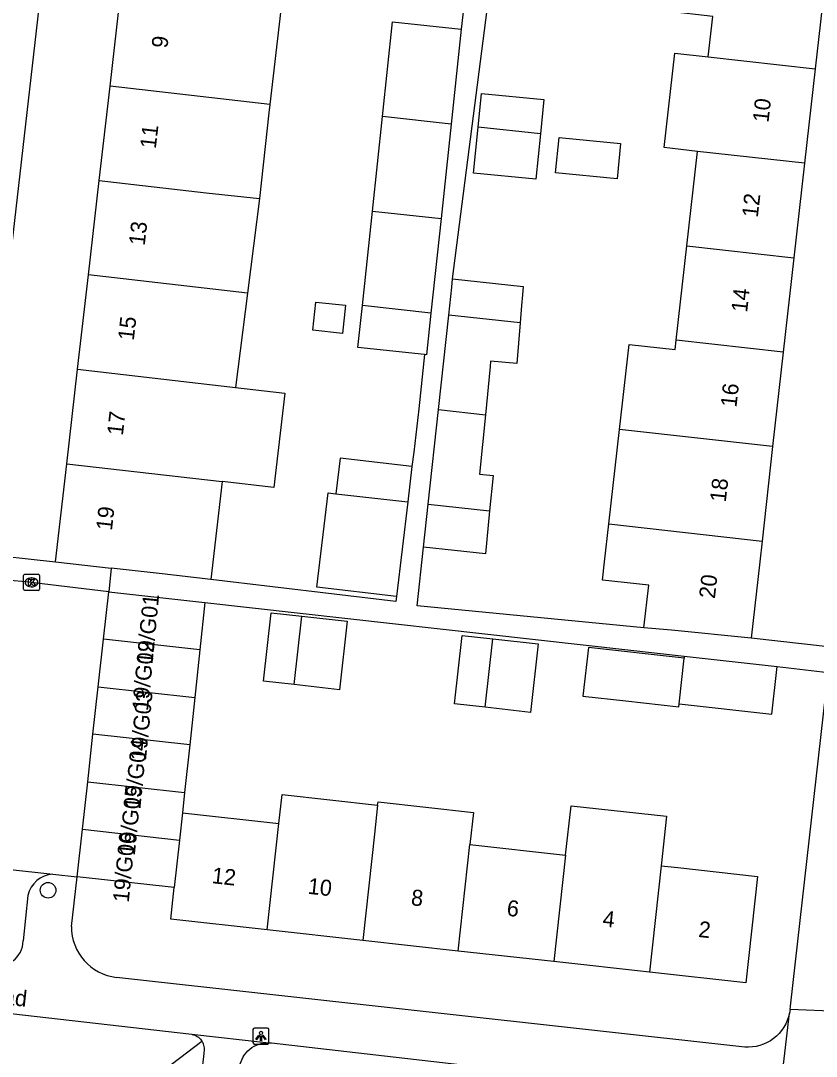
# Model space of a CAD drawing. Extents: x 161928 to 163055, y 386475 to 387428.
# Drawn here: x 162787.3 to 162836.9, y 387219.1 to 387283.8 of the extents above; entities that cross this region are included whole.
import ezdxf

# ---------------------------------------------------------------- set-up
doc = ezdxf.new("R2010")
doc.units = 0
for name, color, linetype in [('IMGEO_Boom', 7, 'Continuous'), ('IMGEO_Groenvoorziening', 7, 'Continuous'), ('IMGEO_Kolk', 7, 'Continuous'), ('IMGEO_Lichtpunt', 7, 'Continuous'), ('IMGEO_Openbare_ruimte_label', 7, 'Continuous'), ('IMGEO_Pand', 7, 'Continuous'), ('IMGEO_Pand_nummerreeks', 7, 'Continuous'), ('IMGEO_Rijbaan_lokaal_open', 7, 'Continuous'), ('IMGEO_Voetpad_open', 7, 'Continuous')]:
    doc.layers.add(name, color=color, linetype=linetype)

msp = doc.modelspace()

# ---------------------------------------------------------------- linework, layer by layer
at = {"layer": 'IMGEO_Boom'}
msp.add_circle((162788.976, 387229.498), 0.489, dxfattribs=at)
at = {"layer": 'IMGEO_Groenvoorziening'}
msp.add_lwpolyline([(162794.384, 387216.895), (162798.577, 387220.076)], dxfattribs=at)
at = {"layer": 'IMGEO_Kolk'}
for p, q in [((162787.44, 387248.288), (162787.44, 387249.14)), ((162787.515, 387249.214), (162788.367, 387249.214)), ((162787.928, 387248.994), (162787.953, 387248.994)), ((162788.441, 387249.14), (162788.441, 387248.288)), ((162788.367, 387248.214), (162787.515, 387248.214)), ((162787.951, 387248.434), (162787.926, 387248.434))]:
    msp.add_line(p, q, dxfattribs=at)
for points in [[(162787.44, 387248.288), (162787.44, 387249.14)], [(162787.515, 387249.214), (162788.367, 387249.214)], [(162787.761, 387248.914), (162787.884, 387248.914), (162787.884, 387248.763), (162788.014, 387248.914), (162788.178, 387248.914), (162788.032, 387248.763), (162788.185, 387248.514), (162788.033, 387248.514), (162787.948, 387248.678), (162787.884, 387248.611), (162787.884, 387248.514), (162787.761, 387248.514), (162787.761, 387248.914)], [(162788.441, 387249.14), (162788.441, 387248.288)], [(162788.367, 387248.214), (162787.515, 387248.214)]]:
    msp.add_lwpolyline(points, dxfattribs=at)
for centre, start, end in [((162787.517, 387249.138), 91.55205, 178.44795), ((162787.517, 387249.138), 91.55205, 178.44795), ((162788.365, 387249.138), 1.55205, 88.44795), ((162788.365, 387249.138), 1.55205, 88.44795), ((162787.517, 387248.29), 181.55205, 268.44795), ((162787.517, 387248.29), 181.55205, 268.44795), ((162788.365, 387248.29), 271.55205, 358.44795), ((162788.365, 387248.29), 271.55205, 358.44795)]:
    msp.add_arc(centre, 0.0765, start, end, dxfattribs=at)
for centre, major_axis, ratio, start_param, end_param in [((162787.927, 387248.714), (-0.387, 0.002), 0.722429, 4.712389, 7.853982), ((162787.952, 387248.714), (-0.39, 0.002), 0.717154, 1.570796, 4.712389)]:
    msp.add_ellipse(centre, major_axis=major_axis, ratio=ratio, start_param=start_param, end_param=end_param, dxfattribs=at)
at = {"layer": 'IMGEO_Lichtpunt'}
for p, q in [((162801.765, 387220.8), (162801.765, 387219.993)), ((162801.765, 387220.8), (162801.765, 387219.993)), ((162802.667, 387220.895), (162801.859, 387220.895)), ((162802.667, 387220.895), (162801.859, 387220.895)), ((162802.761, 387219.993), (162802.761, 387220.8)), ((162802.761, 387219.993), (162802.761, 387220.8)), ((162801.859, 387219.899), (162802.667, 387219.899)), ((162801.859, 387219.899), (162802.667, 387219.899))]:
    msp.add_line(p, q, dxfattribs=at)
for points in [[(162802.139, 387220.464), (162802.178, 387220.436), (162801.99, 387220.174), (162801.952, 387220.201), (162802.139, 387220.464)], [(162802.241, 387220.416), (162802.288, 387220.416), (162802.288, 387220.094), (162802.241, 387220.094), (162802.241, 387220.416)], [(162802.351, 387220.436), (162802.389, 387220.463), (162802.576, 387220.201), (162802.537, 387220.173), (162802.351, 387220.436)]]:
    msp.add_lwpolyline(points, dxfattribs=at)
msp.add_circle((162802.264, 387220.598), 0.0994, dxfattribs=at)
for centre, start, end in [((162801.859, 387220.8), 90, 180), ((162801.859, 387220.8), 90, 180), ((162802.667, 387220.8), 0, 90), ((162802.667, 387220.8), 0, 90), ((162801.859, 387219.993), 180, 270), ((162801.859, 387219.993), 180, 270), ((162802.667, 387219.993), 270, 0), ((162802.667, 387219.993), 270, 360)]:
    msp.add_arc(centre, 0.0946, start, end, dxfattribs=at)
at = {"layer": 'IMGEO_Pand'}
for points in [[(162830.174, 387281.506), (162830.458, 387284.032), (162827.577, 387284.356), (162827.956, 387287.723)], [(162837.514, 387286.647), (162836.85, 387280.754)], [(162792.849, 387279.684), (162793.526, 387285.575)], [(162803.492, 387284.429), (162802.811, 387278.539)], [(162809.85, 387277.779), (162810.478, 387283.687), (162814.758, 387283.232)], [(162814.758, 387283.232), (162814.128, 387277.308)], [(162829.51, 387275.609), (162827.424, 387275.844), (162828.087, 387281.736), (162830.174, 387281.506)], [(162830.174, 387281.506), (162836.85, 387280.754)], [(162836.85, 387280.754), (162836.187, 387274.862)], [(162792.172, 387273.792), (162792.849, 387279.684)], [(162802.811, 387278.539), (162792.849, 387279.684)], [(162815.811, 387277.123), (162816.018, 387279.219), (162819.909, 387278.835), (162819.698, 387276.695)], [(162802.811, 387278.539), (162802.75, 387278.015), (162802.17, 387272.658)], [(162809.222, 387271.882), (162809.85, 387277.779)], [(162814.128, 387277.308), (162809.85, 387277.779)], [(162814.128, 387277.308), (162813.501, 387271.411)], [(162819.698, 387276.695), (162819.419, 387273.864), (162815.527, 387274.248), (162815.811, 387277.123)], [(162819.698, 387276.695), (162815.811, 387277.123)], [(162824.705, 387276.091), (162824.488, 387273.889), (162820.654, 387274.266), (162820.871, 387276.469), (162824.705, 387276.091)], [(162828.848, 387269.721), (162829.51, 387275.609)], [(162836.187, 387274.862), (162829.51, 387275.609)], [(162836.187, 387274.862), (162835.524, 387268.969)], [(162791.495, 387267.901), (162792.172, 387273.792)], [(162792.172, 387273.792), (162798.851, 387273.024), (162802.17, 387272.658)], [(162802.17, 387272.658), (162801.429, 387266.759)], [(162808.595, 387265.985), (162809.222, 387271.882)], [(162809.222, 387271.882), (162813.501, 387271.411)], [(162813.501, 387271.411), (162812.874, 387265.514)], [(162828.184, 387263.828), (162828.848, 387269.721)], [(162828.848, 387269.721), (162835.524, 387268.969)], [(162835.524, 387268.969), (162834.86, 387263.076)], [(162790.818, 387262.01), (162791.495, 387267.901)], [(162801.429, 387266.759), (162791.495, 387267.901)], [(162813.98, 387265.392), (162814.169, 387267.132), (162814.226, 387267.653)], [(162814.226, 387267.653), (162818.634, 387267.174), (162818.589, 387266.652), (162818.532, 387265.983), (162818.439, 387264.901)], [(162801.429, 387266.759), (162800.682, 387260.876)], [(162807.542, 387266.003), (162807.356, 387264.248), (162805.505, 387264.445), (162805.691, 387266.2), (162807.542, 387266.003)], [(162812.476, 387262.923), (162808.316, 387263.366), (162808.595, 387265.985)], [(162812.874, 387265.514), (162808.595, 387265.985)], [(162812.874, 387265.514), (162812.597, 387262.91), (162812.476, 387262.923)], [(162813.339, 387259.497), (162813.98, 387265.392)], [(162818.439, 387264.901), (162813.98, 387265.392)], [(162818.439, 387264.901), (162818.224, 387262.371), (162816.593, 387262.51), (162816.566, 387262.189), (162816.27, 387259.174)], [(162824.639, 387258.259), (162825.236, 387263.562), (162828.118, 387263.238), (162828.184, 387263.828)], [(162834.86, 387263.076), (162828.184, 387263.828)], [(162834.86, 387263.076), (162834.197, 387257.183)], [(162790.141, 387256.119), (162790.818, 387262.01)], [(162790.818, 387262.01), (162800.682, 387260.876)], [(162800.682, 387260.876), (162803.746, 387260.524), (162803.069, 387254.632), (162799.836, 387255.004)], [(162812.698, 387253.602), (162813.339, 387259.497)], [(162813.339, 387259.497), (162816.27, 387259.174)], [(162816.27, 387259.174), (162815.904, 387255.454), (162816.748, 387255.371), (162816.533, 387253.18)], [(162823.976, 387252.366), (162824.639, 387258.259)], [(162834.197, 387257.183), (162824.639, 387258.259)], [(162834.197, 387257.183), (162833.533, 387251.29)], [(162789.438, 387250), (162790.141, 387256.119)], [(162790.141, 387256.119), (162799.836, 387255.004)], [(162811.687, 387255.939), (162807.202, 387256.472), (162806.936, 387254.236)], [(162811.687, 387255.939), (162811.426, 387253.742)], [(162799.836, 387255.004), (162799.129, 387248.893)], [(162810.723, 387247.825), (162805.751, 387248.416), (162806.449, 387254.29), (162806.936, 387254.236)], [(162806.936, 387254.236), (162811.426, 387253.742)], [(162811.426, 387253.742), (162810.723, 387247.825)], [(162812.404, 387250.9), (162812.698, 387253.602)], [(162812.698, 387253.602), (162816.533, 387253.18)], [(162816.533, 387253.18), (162816.269, 387250.502), (162812.404, 387250.9)], [(162826.165, 387245.885), (162826.462, 387248.528), (162823.581, 387248.852), (162823.71, 387250), (162823.976, 387252.366)], [(162823.976, 387252.366), (162833.533, 387251.29)], [(162833.533, 387251.29), (162833.388, 387250), (162832.852, 387245.24)], [(162789.438, 387250), (162792.912, 387249.601)], [(162799.129, 387248.893), (162796.099, 387249.239), (162794.405, 387249.43), (162792.912, 387249.601)], [(162792.431, 387245.163), (162792.759, 387248.128)], [(162792.759, 387248.128), (162798.765, 387247.464)], [(162798.765, 387247.464), (162798.448, 387244.498)], [(162804.338, 387242.33), (162802.419, 387242.546), (162802.899, 387246.821), (162804.811, 387246.607)], [(162804.811, 387246.607), (162807.648, 387246.288), (162807.168, 387242.012), (162804.338, 387242.33)], [(162804.338, 387242.33), (162804.811, 387246.607)], [(162832.852, 387245.24), (162827.876, 387245.72), (162826.165, 387245.885)], [(162792.104, 387242.199), (162792.431, 387245.163)], [(162798.448, 387244.498), (162792.431, 387245.163)], [(162816.255, 387240.914), (162814.336, 387241.13), (162814.816, 387245.405), (162816.728, 387245.191)], [(162816.728, 387245.191), (162819.565, 387244.872), (162819.085, 387240.596), (162816.255, 387240.914)], [(162816.255, 387240.914), (162816.728, 387245.191)], [(162798.448, 387244.498), (162798.132, 387241.532)], [(162828.667, 387243.981), (162822.7, 387244.649), (162822.36, 387241.615), (162825.027, 387241.316), (162828.332, 387240.946), (162828.352, 387241.127)], [(162828.352, 387241.127), (162828.667, 387243.981)], [(162828.681, 387244.105), (162828.667, 387243.981)], [(162828.681, 387244.105), (162834.477, 387243.457)], [(162828.352, 387241.127), (162834.143, 387240.479), (162834.477, 387243.457)], [(162791.776, 387239.234), (162792.104, 387242.199)], [(162792.104, 387242.199), (162798.132, 387241.532)], [(162798.132, 387241.532), (162797.815, 387238.567)], [(162791.448, 387236.269), (162791.776, 387239.234)], [(162797.815, 387238.567), (162791.776, 387239.234)], [(162797.815, 387238.567), (162797.499, 387235.601)], [(162791.121, 387233.305), (162791.448, 387236.269)], [(162791.448, 387236.269), (162797.499, 387235.601)], [(162797.499, 387235.601), (162797.363, 387234.328)], [(162803.38, 387233.663), (162803.581, 387235.479), (162809.545, 387234.819)], [(162809.545, 387234.819), (162809.344, 387233.003), (162808.611, 387226.366)], [(162809.545, 387234.819), (162809.567, 387235.017), (162815.53, 387234.358), (162815.308, 387232.344)], [(162821.271, 387231.685), (162821.612, 387234.772), (162827.576, 387234.113), (162827.235, 387231.025)], [(162797.363, 387234.328), (162797.177, 387232.635)], [(162797.363, 387234.328), (162803.38, 387233.663)], [(162790.793, 387230.34), (162791.121, 387233.305)], [(162791.121, 387233.305), (162797.177, 387232.635)], [(162802.646, 387227.026), (162803.38, 387233.663)], [(162797.177, 387232.635), (162796.85, 387229.672)], [(162814.575, 387225.707), (162815.308, 387232.344)], [(162815.308, 387232.344), (162821.271, 387231.685)], [(162821.271, 387231.685), (162820.538, 387225.048)], [(162827.235, 387231.025), (162828.286, 387230.909), (162833.255, 387230.36), (162832.521, 387223.723), (162826.502, 387224.388)], [(162827.235, 387231.025), (162826.502, 387224.388)], [(162796.85, 387229.672), (162790.793, 387230.34)], [(162802.646, 387227.026), (162796.629, 387227.691), (162796.85, 387229.672)], [(162808.611, 387226.366), (162802.646, 387227.026)], [(162814.575, 387225.707), (162808.611, 387226.366)], [(162820.538, 387225.048), (162814.575, 387225.707)], [(162826.502, 387224.388), (162820.538, 387225.048)]]:
    msp.add_lwpolyline(points, dxfattribs=at)
at = {"layer": 'IMGEO_Rijbaan_lokaal_open'}
for points in [[(162792.759, 387248.128), (162787.576, 387248.753), (162787.343, 387248.762), (162786.853, 387248.813), (162786.368, 387248.908), (162785.894, 387249.046), (162785.435, 387249.226), (162784.993, 387249.446), (162784.573, 387249.705), (162784.177, 387250), (162784.089, 387250.073), (162783.727, 387250.41), (162783.397, 387250.778), (162783.101, 387251.173), (162782.841, 387251.594), (162782.62, 387252.036), (162782.44, 387252.496), (162782.301, 387252.97), (162782.205, 387253.455), (162782.153, 387253.947), (162782.145, 387254.441), (162782.181, 387254.934), (162788.022, 387307.61), (162788.476, 387311.661)], [(162763.217, 387233.373), (162789.265, 387230.508)], [(162789.265, 387230.508), (162790.793, 387230.34)]]:
    msp.add_lwpolyline(points, dxfattribs=at)
at = {"layer": 'IMGEO_Voetpad_open'}
for points in [[(162791.289, 387309.911), (162784.486, 387250.536), (162789.438, 387250)], [(162815.143, 387286.643), (162814.758, 387283.232)], [(162814.226, 387267.653), (162816.561, 387285.91)], [(162812.476, 387262.923), (162812.116, 387259.547), (162811.793, 387256.828), (162811.687, 387255.939)], [(162826.165, 387245.885), (162812.007, 387247.25), (162812.404, 387250.9)], [(162792.912, 387249.601), (162792.759, 387248.128)], [(162810.723, 387247.825), (162810.687, 387247.52), (162799.129, 387248.893)], [(162798.765, 387247.464), (162825.153, 387244.5), (162828.681, 387244.105)], [(162837.84, 387244.675), (162832.852, 387245.24)], [(162834.477, 387243.457), (162837.661, 387243.097)], [(162835.288, 387222.068), (162835.303, 387222.262), (162837.661, 387243.097)], [(162790.428, 387227.239), (162790.793, 387230.34)], [(162787.721, 387229.165), (162787.419, 387226.336)], [(162835.249, 387221.832), (162835.19, 387221.6), (162835.111, 387221.375), (162835.012, 387221.158), (162834.893, 387220.95), (162834.757, 387220.754), (162834.603, 387220.57), (162834.434, 387220.402), (162834.251, 387220.249), (162834.054, 387220.113), (162833.846, 387219.995), (162833.629, 387219.896), (162833.403, 387219.817), (162833.171, 387219.758), (162832.935, 387219.72), (162832.697, 387219.704), (162832.458, 387219.709), (162793.251, 387224.063)], [(162773.797, 387222.935), (162773.897, 387222.994), (162774.017, 387223.052), (162774.142, 387223.099), (162774.271, 387223.135), (162774.402, 387223.159), (162774.535, 387223.171), (162774.669, 387223.172), (162774.802, 387223.16), (162797.951, 387220.513)], [(162833.926, 387210.437), (162835.249, 387221.832)], [(162835.288, 387222.068), (162835.249, 387221.832)], [(162838.308, 387221.928), (162835.288, 387222.068)], [(162797.951, 387220.513), (162802.759, 387219.985)], [(162797.951, 387220.513), (162797.976, 387220.508), (162798.059, 387220.485), (162798.139, 387220.454), (162798.216, 387220.417), (162798.29, 387220.372), (162798.36, 387220.322), (162798.424, 387220.265), (162798.484, 387220.203), (162798.537, 387220.136), (162798.577, 387220.076)], [(162798.577, 387220.076), (162798.585, 387220.064), (162798.626, 387219.988), (162798.659, 387219.909), (162798.686, 387219.827), (162798.705, 387219.743), (162798.717, 387219.658), (162798.721, 387219.572), (162798.717, 387219.486), (162798.706, 387219.401), (162798.687, 387219.317), (162797.737, 387211.009), (162796.925, 387203.911), (162796.921, 387203.879), (162796.901, 387203.756), (162796.869, 387203.636), (162796.826, 387203.518), (162796.774, 387203.405), (162796.711, 387203.298), (162796.639, 387203.196), (162796.559, 387203.101), (162796.47, 387203.014), (162796.385, 387202.945)], [(162800.425, 387214.096), (162800.926, 387218.447), (162800.935, 387218.503), (162800.969, 387218.659), (162801.018, 387218.812), (162801.08, 387218.96), (162801.155, 387219.101), (162801.242, 387219.236), (162801.341, 387219.362), (162801.45, 387219.478), (162801.57, 387219.585), (162801.699, 387219.68), (162801.836, 387219.764), (162801.979, 387219.834), (162802.129, 387219.892), (162802.283, 387219.936), (162802.44, 387219.967), (162802.599, 387219.983), (162802.759, 387219.985)], [(162802.759, 387219.985), (162802.919, 387219.972), (162822.986, 387217.665)]]:
    msp.add_lwpolyline(points, dxfattribs=at)
for centre, radius, start, end in [((162789.374, 387228.824), 1.688, 93.69774, 168.33697), ((162793.62, 387227.233), 3.192, 179.89529, 263.36955), ((162785.844, 387226.351), 1.575, 253.65423, 359.44693)]:
    msp.add_arc(centre, radius, start, end, dxfattribs=at)

# ---------------------------------------------------------------- texts
at = {"layer": 'IMGEO_Openbare_ruimte_label'}
msp.add_text('Kleine Beerpad', height=1, rotation=353.57125, dxfattribs=at).set_placement((162778.52, 387223.247))
at = {"layer": 'IMGEO_Pand_nummerreeks'}
for s, rotation, p in [('9', 83.44373, (162796.419, 387282.014)), ('10', 83.57639, (162833.935, 387277.379)), ('11', 83.44373, (162795.697, 387275.741)), ('12', 83.57639, (162833.267, 387271.448)), ('13', 83.44373, (162795.003, 387269.7)), ('14', 83.57639, (162832.6, 387265.527)), ('15', 83.44373, (162794.322, 387263.771)), ('16', 83.57639, (162831.933, 387259.602)), ('17', 83.44557, (162793.641, 387257.842)), ('18', 83.57639, (162831.267, 387253.681)), ('19', 83.44373, (162792.959, 387251.913)), ('20', 83.57639, (162830.589, 387247.666)), ('19/G01', 84.4588, (162795.489, 387243.572)), ('19/G02', 84.4588, (162795.207, 387240.665)), ('19/G03', 84.4588, (162795.082, 387237.554)), ('19/G04', 84.4588, (162794.733, 387234.526)), ('19/G05', 84.4588, (162794.385, 387231.631)), ('19/G06', 84.4588, (162794.01, 387228.71)), ('12', 353.69135, (162799.164, 387229.946)), ('10', 353.69173, (162805.152, 387229.284)), ('8', 353.69173, (162811.592, 387228.572)), ('6', 353.69135, (162817.569, 387227.912)), ('4', 353.69135, (162823.551, 387227.25)), ('2', 353.69135, (162829.531, 387226.589))]:
    msp.add_text(s, height=1, rotation=rotation, dxfattribs=at).set_placement(p)

doc.saveas('drawing.dxf')
